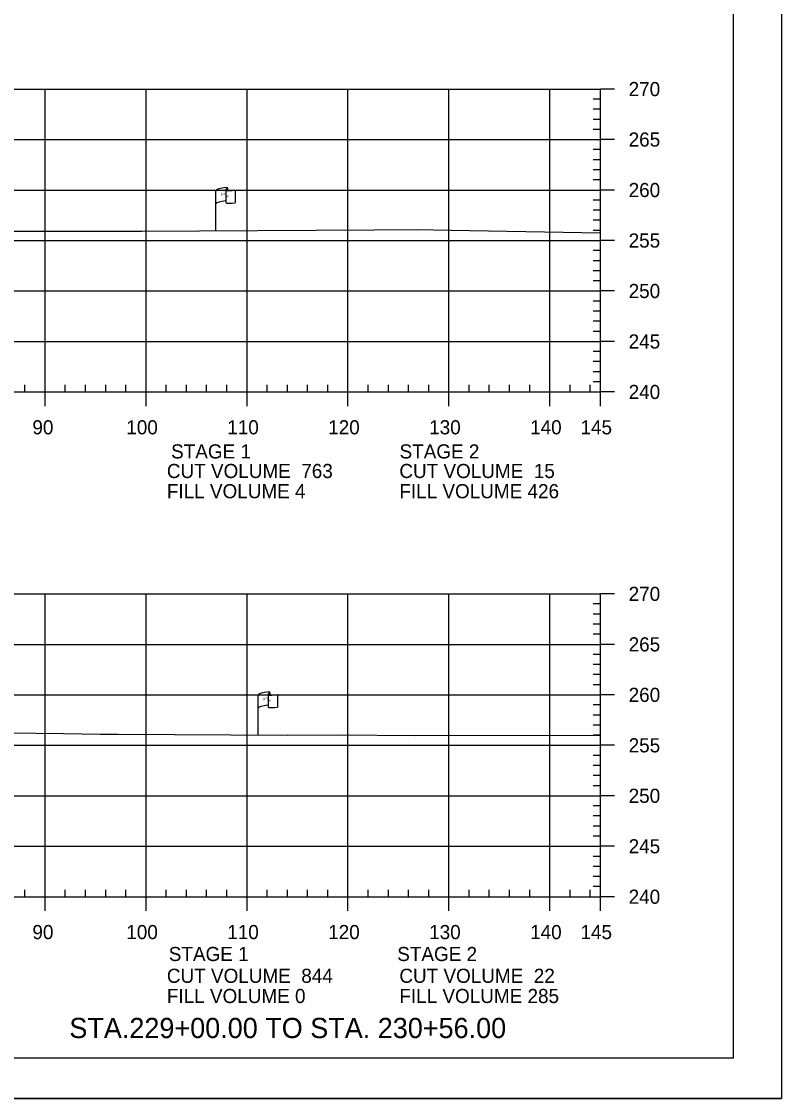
# Model space of a CAD drawing. Extents: x 1365647 to 1367999, y 387113 to 400173.
# Drawn here: x 1365981.8 to 1366057, y 392066.2 to 392172.8 of the extents above; entities that cross this region are included whole.
import ezdxf

# ---------------------------------------------------------------- set-up
doc = ezdxf.new("R2010")
doc.units = 0
for name, color, linetype in [('E_Existing ROW', 7, 'Continuous'), ('R_Axis', 7, 'Continuous'), ('R_Axis Annot', 7, 'Continuous'), ('R_Border', 7, 'Continuous'), ('R_Draft', 7, 'Continuous'), ('R_Exist Surface', 7, 'Continuous'), ('R_Grid', 7, 'Continuous'), ('R_No Plot', 7, 'Continuous')]:
    doc.layers.add(name, color=color, linetype=linetype)

msp = doc.modelspace()

# ---------------------------------------------------------------- linework, layer by layer
at = {"layer": 'E_Existing ROW'}
for p, q in [((1366001.99, 392156.17), (1366001.99, 392156.15)), ((1366001.99, 392156.15), (1366001.99, 392154.93)), ((1366002.16, 392156.32), (1366002.16, 392156.08)), ((1366002.93, 392156.13), (1366002.93, 392154.89)), ((1366001, 392152.12), (1366001, 392156.07)), ((1366005.19, 392102.16), (1366005.19, 392106.11)), ((1366006.18, 392106.21), (1366006.18, 392106.19)), ((1366006.18, 392106.19), (1366006.18, 392104.97)), ((1366006.35, 392106.36), (1366006.35, 392106.12)), ((1366007.12, 392106.17), (1366007.12, 392104.93))]:
    msp.add_line(p, q, dxfattribs=at)
for centre, radius, start, end in [((1366002.07, 392156.17), 0.078, 88.6458, 274.2828), ((1366002.08, 392156.32), 0.0783, 263.0712, 93.9564), ((1366002.07, 392154.93), 0.0783, 180, 273.9564), ((1366006.26, 392106.21), 0.078, 88.6458, 274.2828), ((1366006.27, 392106.36), 0.0783, 263.0712, 93.9564), ((1366006.26, 392104.97), 0.0783, 180, 273.9564)]:
    msp.add_arc(centre, radius, start, end, dxfattribs=at)
for centre, major_axis, ratio, start_param, end_param in [((1366002.58, 392156.12), (-1.58, -0.04), 0.19887, 5.030368, 6.283185), ((1366003.28, 392156.23), (-1.23, -0.13), 0.052933, 0.159456, 1.268315), ((1366002.57, 392154.8), (-1.58, -0.04), 0.19887, 5.083035, 6.194897), ((1366003.28, 392154.99), (-1.23, -0.13), 0.052933, 0.159456, 1.268315), ((1366006.77, 392106.16), (-1.58, -0.04), 0.19887, 5.030368, 6.283185), ((1366007.48, 392106.27), (-1.23, -0.13), 0.052933, 0.159456, 1.268315), ((1366006.76, 392104.84), (-1.58, -0.04), 0.19887, 5.083035, 6.194897), ((1366007.48, 392105.03), (-1.23, -0.13), 0.052933, 0.159456, 1.268315)]:
    msp.add_ellipse(centre, major_axis=major_axis, ratio=ratio, start_param=start_param, end_param=end_param, dxfattribs=at)
at = {"layer": 'R_Axis'}
for p, q in [((1366039.09, 392136.15), (1366039.09, 392166.15)), ((1366040.49, 392166.15), (1366039.09, 392166.15)), ((1366039.09, 392165.15), (1366038.39, 392165.15)), ((1366039.09, 392164.15), (1366038.39, 392164.15)), ((1366039.09, 392163.15), (1366038.39, 392163.15)), ((1366039.09, 392162.15), (1366038.39, 392162.15)), ((1366040.49, 392161.15), (1366039.09, 392161.15)), ((1366039.09, 392160.15), (1366038.39, 392160.15)), ((1366039.09, 392159.15), (1366038.39, 392159.15)), ((1366039.09, 392158.15), (1366038.39, 392158.15)), ((1366039.09, 392157.15), (1366038.39, 392157.15)), ((1366040.49, 392156.15), (1366039.09, 392156.15)), ((1366039.09, 392155.15), (1366038.39, 392155.15)), ((1366039.09, 392154.15), (1366038.39, 392154.15)), ((1366039.09, 392153.15), (1366038.39, 392153.15)), ((1366039.09, 392152.15), (1366038.39, 392152.15)), ((1366040.49, 392151.15), (1366039.09, 392151.15)), ((1366039.09, 392150.15), (1366038.39, 392150.15)), ((1366039.09, 392149.15), (1366038.39, 392149.15)), ((1366039.09, 392148.15), (1366038.39, 392148.15)), ((1366039.09, 392147.15), (1366038.39, 392147.15)), ((1366040.49, 392146.15), (1366039.09, 392146.15)), ((1366039.09, 392145.15), (1366038.39, 392145.15)), ((1366039.09, 392144.15), (1366038.39, 392144.15)), ((1366039.09, 392143.15), (1366038.39, 392143.15)), ((1366039.09, 392142.15), (1366038.39, 392142.15)), ((1366039.09, 392140.15), (1366038.39, 392140.15)), ((1366040.49, 392141.15), (1366039.09, 392141.15)), ((1366039.09, 392139.15), (1366038.39, 392139.15)), ((1366039.09, 392138.15), (1366038.39, 392138.15)), ((1366039.09, 392137.15), (1366038.39, 392137.15)), ((1365749.09, 392136.15), (1366039.09, 392136.15)), ((1365982.09, 392136.15), (1365982.09, 392136.85)), ((1365984.09, 392134.75), (1365984.09, 392136.15)), ((1365986.09, 392136.15), (1365986.09, 392136.85)), ((1365988.09, 392136.15), (1365988.09, 392136.85)), ((1365990.09, 392136.15), (1365990.09, 392136.85)), ((1365992.09, 392136.15), (1365992.09, 392136.85)), ((1365994.09, 392134.75), (1365994.09, 392136.15)), ((1365996.09, 392136.15), (1365996.09, 392136.85)), ((1365998.09, 392136.15), (1365998.09, 392136.85)), ((1366000.09, 392136.15), (1366000.09, 392136.85)), ((1366002.09, 392136.15), (1366002.09, 392136.85)), ((1366004.09, 392134.75), (1366004.09, 392136.15)), ((1366006.09, 392136.15), (1366006.09, 392136.85)), ((1366008.09, 392136.15), (1366008.09, 392136.85)), ((1366010.09, 392136.15), (1366010.09, 392136.85)), ((1366012.09, 392136.15), (1366012.09, 392136.85)), ((1366014.09, 392134.75), (1366014.09, 392136.15)), ((1366016.09, 392136.15), (1366016.09, 392136.85)), ((1366018.09, 392136.15), (1366018.09, 392136.85)), ((1366020.09, 392136.15), (1366020.09, 392136.85)), ((1366022.09, 392136.15), (1366022.09, 392136.85)), ((1366024.09, 392134.75), (1366024.09, 392136.15)), ((1366026.09, 392136.15), (1366026.09, 392136.85)), ((1366028.09, 392136.15), (1366028.09, 392136.85)), ((1366030.09, 392136.15), (1366030.09, 392136.85)), ((1366032.09, 392136.15), (1366032.09, 392136.85)), ((1366034.09, 392134.75), (1366034.09, 392136.15)), ((1366036.09, 392136.15), (1366036.09, 392136.85)), ((1366038.09, 392136.15), (1366038.09, 392136.85)), ((1366039.09, 392134.75), (1366039.09, 392136.15)), ((1366040.49, 392136.15), (1366039.09, 392136.15)), ((1366039.09, 392086.15), (1366039.09, 392116.15)), ((1366040.49, 392116.15), (1366039.09, 392116.15)), ((1366039.09, 392115.15), (1366038.39, 392115.15)), ((1366039.09, 392114.15), (1366038.39, 392114.15)), ((1366039.09, 392113.15), (1366038.39, 392113.15)), ((1366039.09, 392112.15), (1366038.39, 392112.15)), ((1366040.49, 392111.15), (1366039.09, 392111.15)), ((1366039.09, 392110.15), (1366038.39, 392110.15)), ((1366039.09, 392109.15), (1366038.39, 392109.15)), ((1366039.09, 392108.15), (1366038.39, 392108.15)), ((1366039.09, 392107.15), (1366038.39, 392107.15)), ((1366040.49, 392106.15), (1366039.09, 392106.15)), ((1366039.09, 392105.15), (1366038.39, 392105.15)), ((1366039.09, 392104.15), (1366038.39, 392104.15)), ((1366039.09, 392103.15), (1366038.39, 392103.15)), ((1366039.09, 392102.15), (1366038.39, 392102.15)), ((1366040.49, 392101.15), (1366039.09, 392101.15)), ((1366039.09, 392100.15), (1366038.39, 392100.15)), ((1366039.09, 392099.15), (1366038.39, 392099.15)), ((1366039.09, 392098.15), (1366038.39, 392098.15)), ((1366039.09, 392097.15), (1366038.39, 392097.15)), ((1366040.49, 392096.15), (1366039.09, 392096.15)), ((1366039.09, 392095.15), (1366038.39, 392095.15)), ((1366039.09, 392094.15), (1366038.39, 392094.15)), ((1366039.09, 392093.15), (1366038.39, 392093.15)), ((1366039.09, 392092.15), (1366038.39, 392092.15)), ((1366040.49, 392091.15), (1366039.09, 392091.15)), ((1366039.09, 392090.15), (1366038.39, 392090.15)), ((1366039.09, 392089.15), (1366038.39, 392089.15)), ((1366039.09, 392088.15), (1366038.39, 392088.15)), ((1365982.09, 392086.15), (1365982.09, 392086.85)), ((1365986.09, 392086.15), (1365986.09, 392086.85)), ((1365988.09, 392086.15), (1365988.09, 392086.85)), ((1365990.09, 392086.15), (1365990.09, 392086.85)), ((1365992.09, 392086.15), (1365992.09, 392086.85)), ((1365996.09, 392086.15), (1365996.09, 392086.85)), ((1365998.09, 392086.15), (1365998.09, 392086.85)), ((1366000.09, 392086.15), (1366000.09, 392086.85)), ((1366002.09, 392086.15), (1366002.09, 392086.85)), ((1366006.09, 392086.15), (1366006.09, 392086.85)), ((1366008.09, 392086.15), (1366008.09, 392086.85)), ((1366010.09, 392086.15), (1366010.09, 392086.85)), ((1366012.09, 392086.15), (1366012.09, 392086.85)), ((1366016.09, 392086.15), (1366016.09, 392086.85)), ((1366018.09, 392086.15), (1366018.09, 392086.85)), ((1366020.09, 392086.15), (1366020.09, 392086.85)), ((1366022.09, 392086.15), (1366022.09, 392086.85)), ((1366026.09, 392086.15), (1366026.09, 392086.85)), ((1366028.09, 392086.15), (1366028.09, 392086.85)), ((1366030.09, 392086.15), (1366030.09, 392086.85)), ((1366032.09, 392086.15), (1366032.09, 392086.85)), ((1366036.09, 392086.15), (1366036.09, 392086.85)), ((1366038.09, 392086.15), (1366038.09, 392086.85)), ((1366039.09, 392087.15), (1366038.39, 392087.15)), ((1365749.09, 392086.15), (1366039.09, 392086.15)), ((1365984.09, 392084.75), (1365984.09, 392086.15)), ((1365994.09, 392084.75), (1365994.09, 392086.15)), ((1366004.09, 392084.75), (1366004.09, 392086.15)), ((1366014.09, 392084.75), (1366014.09, 392086.15)), ((1366024.09, 392084.75), (1366024.09, 392086.15)), ((1366034.09, 392084.75), (1366034.09, 392086.15)), ((1366039.09, 392084.75), (1366039.09, 392086.15)), ((1366040.49, 392086.15), (1366039.09, 392086.15))]:
    msp.add_line(p, q, dxfattribs=at)
at = {"layer": 'R_Border'}
for q in [(1366052.27, 392275.61), (1365736.09, 392070.15)]:
    msp.add_line((1366052.27, 392070.15), q, dxfattribs=at)
at = {"layer": 'R_Exist Surface'}
for points in [[(1365978.7, 392152.09), (1365993.64, 392152.09), (1366016.64, 392152.2), (1366020.85, 392152.23), (1366024.3, 392152.18), (1366039.09, 392151.92)], [(1365975.01, 392102.45), (1365985.92, 392102.31), (1365989.56, 392102.26), (1365989.8, 392102.26), (1365991.28, 392102.25), (1366008.11, 392102.14), (1366013.17, 392102.18), (1366020.75, 392102.12), (1366039.09, 392102.17)]]:
    msp.add_lwpolyline(points, dxfattribs=at)
at = {"layer": 'R_Grid'}
for p, q in [((1365749.09, 392166.15), (1366039.09, 392166.15)), ((1365984.09, 392136.15), (1365984.09, 392166.15)), ((1365994.09, 392136.15), (1365994.09, 392166.15)), ((1366004.09, 392136.15), (1366004.09, 392166.15)), ((1366014.09, 392136.15), (1366014.09, 392166.15)), ((1366024.09, 392136.15), (1366024.09, 392166.15)), ((1366034.09, 392136.15), (1366034.09, 392166.15)), ((1366039.09, 392136.15), (1366039.09, 392166.15)), ((1365749.09, 392161.15), (1366039.09, 392161.15)), ((1365749.09, 392156.15), (1366039.09, 392156.15)), ((1365749.09, 392151.15), (1366039.09, 392151.15)), ((1365749.09, 392146.15), (1366039.09, 392146.15)), ((1365749.09, 392141.15), (1366039.09, 392141.15)), ((1365749.09, 392136.15), (1366039.09, 392136.15)), ((1365749.09, 392116.15), (1366039.09, 392116.15)), ((1365984.09, 392086.15), (1365984.09, 392116.15)), ((1365994.09, 392086.15), (1365994.09, 392116.15)), ((1366004.09, 392086.15), (1366004.09, 392116.15)), ((1366014.09, 392086.15), (1366014.09, 392116.15)), ((1366024.09, 392086.15), (1366024.09, 392116.15)), ((1366034.09, 392086.15), (1366034.09, 392116.15)), ((1366039.09, 392086.15), (1366039.09, 392116.15)), ((1365749.09, 392111.15), (1366039.09, 392111.15)), ((1365749.09, 392106.15), (1366039.09, 392106.15)), ((1365749.09, 392101.15), (1366039.09, 392101.15)), ((1365749.09, 392096.15), (1366039.09, 392096.15)), ((1365749.09, 392091.15), (1366039.09, 392091.15)), ((1365749.09, 392086.15), (1366039.09, 392086.15))]:
    msp.add_line(p, q, dxfattribs=at)
at = {"layer": 'R_No Plot'}
msp.add_line((1365723.69, 392066.17), (1366057.03, 392066.17), dxfattribs=at)
msp.add_lwpolyline([(1365723.69, 392279.51), (1366057.03, 392279.51), (1366057.03, 392066.17), (1365723.69, 392066.17)], close=True, dxfattribs=at)

# ---------------------------------------------------------------- texts
at = {"layer": 'E_Existing ROW'}
for s, height, rotation, p in [('R ', 0.2, 9.9884, (1366001.51, 392155.57)), (' O', 0.2, 9.9884, (1366001.66, 392155.62)), ('W', 0.2, 351.1788, (1366001.99, 392155.45)), ('DWB 11-9-07', 0.001, 90, (1366002.16, 392156.08)), ('DWB 11-9-07', 0.001, 5.0717, (1366002.92, 392154.89)), ('DWB 11-9-07', 0.001, 90, (1366000.99, 392152.12)), ('DWB 11-9-07', 0.001, 90, (1366006.35, 392106.12)), ('R ', 0.2, 9.9884, (1366005.71, 392105.61)), (' O', 0.2, 9.9884, (1366005.85, 392105.66)), ('W', 0.2, 351.1788, (1366006.18, 392105.49)), ('DWB 11-9-07', 0.001, 5.0717, (1366007.11, 392104.93)), ('DWB 11-9-07', 0.001, 90, (1366005.19, 392102.16))]:
    msp.add_text(s, height=height, rotation=rotation, dxfattribs=at).set_placement(p)
at = {"layer": 'R_Axis Annot'}
for s, p in [('270', (1366041.89, 392165.45)), ('265', (1366041.89, 392160.45)), ('260', (1366041.89, 392155.45)), ('255', (1366041.89, 392150.45)), ('250', (1366041.89, 392145.45)), ('245', (1366041.89, 392140.45)), ('240', (1366041.89, 392135.45)), ('90', (1365982.83, 392131.95)), ('100', (1365992.13, 392131.95)), ('110', (1366002.13, 392131.95)), ('120', (1366012.13, 392131.95)), ('130', (1366022.13, 392131.95)), ('140', (1366032.13, 392131.95)), ('145', (1366037.12, 392131.95)), ('STAGE 1', (1365996.57, 392129.56)), ('STAGE 2', (1366019.2, 392129.56)), ('CUT VOLUME  763', (1365996.15, 392127.62)), ('CUT VOLUME  15', (1366019.18, 392127.62)), ('FILL VOLUME 4', (1365996.15, 392125.62)), ('FILL VOLUME 426', (1366019.18, 392125.62)), ('270', (1366041.89, 392115.45)), ('265', (1366041.89, 392110.45)), ('260', (1366041.89, 392105.45)), ('255', (1366041.89, 392100.45)), ('250', (1366041.89, 392095.45)), ('245', (1366041.89, 392090.45)), ('240', (1366041.89, 392085.45)), ('90', (1365982.83, 392081.95)), ('100', (1365992.13, 392081.95)), ('110', (1366002.13, 392081.95)), ('120', (1366012.13, 392081.95)), ('130', (1366022.13, 392081.95)), ('140', (1366032.13, 392081.95)), ('145', (1366037.12, 392081.95)), ('STAGE 1', (1365996.34, 392079.78)), ('STAGE 2', (1366018.97, 392079.78)), ('CUT VOLUME  844', (1365996.15, 392077.62)), ('CUT VOLUME  22', (1366019.18, 392077.62)), ('FILL VOLUME 0', (1365996.15, 392075.62)), ('FILL VOLUME 285', (1366019.18, 392075.62))]:
    msp.add_text(s, height=1.4, dxfattribs=at).set_placement(p)
at = {"layer": 'R_Draft'}
msp.add_text('STA.229+00.00 TO STA. 230+56.00', height=2, dxfattribs=at).set_placement((1365986.49, 392072.15))

doc.saveas('drawing.dxf')
